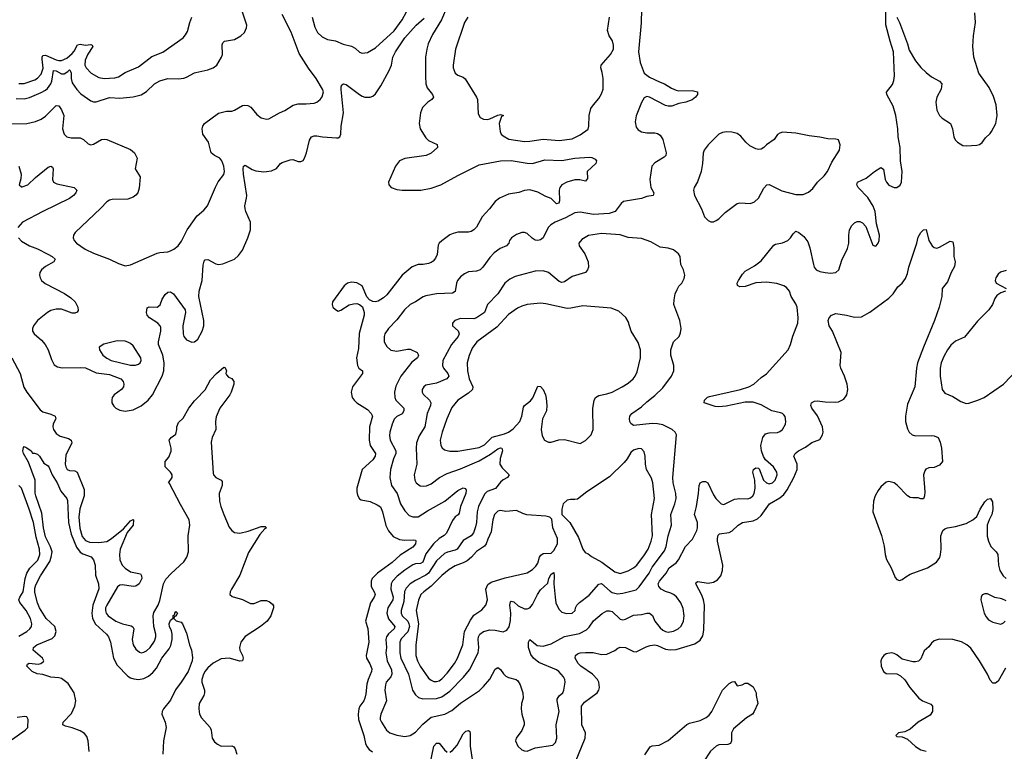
# Model space of a CAD drawing. Header units: inches. Extents: x 1550315 to 1685896, y 510706 to 640504.
# Tile 269 of 452: x 1618676 to 1626077, y 573410 to 578911. Entities that reach past the tile are written whole.
import ezdxf

# ---------------------------------------------------------------- set-up
doc = ezdxf.new("R2010")
doc.units = ezdxf.units.IN
doc.header["$MEASUREMENT"] = 0
doc.layers.add('B6517', color=7, linetype='Continuous')
doc.layers.add('B6527', color=7, linetype='Continuous')

msp = doc.modelspace()

# ---------------------------------------------------------------- linework, layer by layer
at = {"layer": 'B6517', "color": 5}
for points, elevation in [([(1618670, 578432.3), (1618710, 578432.7), (1618790, 578459.3), (1618810, 578471.4), (1618838.3, 578501.7), (1618852.2, 578547.8), (1618844.6, 578615.4), (1618844.5, 578630), (1618850, 578641.4), (1618870, 578643.3), (1618950, 578610.4), (1618970, 578604), (1618990, 578603.9), (1619030, 578622.4), (1619070, 578656.5), (1619085.5, 578674.5), (1619110, 578721.5), (1619130, 578727.3), (1619170, 578720.8), (1619210, 578724.7), (1619220, 578720), (1619225.5, 578710), (1619187.2, 578652.8), (1619167.7, 578607.7), (1619166.4, 578570), (1619176.3, 578550), (1619212.7, 578510), (1619270, 578477.6), (1619310, 578468.9), (1619390, 578473.6), (1619418, 578482), (1619470, 578514.5), (1619570, 578556.6), (1619670, 578635.5), (1619752.5, 578667.5), (1619905.2, 578774.8), (1619923.4, 578796.6), (1619936.5, 578823.5), (1619954, 578890), (1619970.6, 578930)], 580), ([(1618650, 578319.5), (1618710, 578316.1), (1618750, 578326.8), (1618837.2, 578362.8), (1618870, 578380.5), (1618885.4, 578394.6), (1618910, 578429.3), (1618918.1, 578450), (1618930, 578528.7), (1618950, 578526.8), (1618990, 578504.9), (1619010, 578505.4), (1619038.3, 578521.7), (1619050, 578534), (1619055.6, 578530), (1619061.8, 578510), (1619063, 578470), (1619070, 578435.5), (1619105.9, 578385.9), (1619135, 578355), (1619210, 578302), (1619230, 578293.4), (1619250, 578292.9), (1619350, 578325), (1619430, 578320.2), (1619530, 578332), (1619590, 578347.2), (1619630, 578370.4), (1619690, 578428.5), (1619730, 578452), (1619790, 578468.5), (1619870, 578467.6), (1619910, 578472.6), (1619930, 578479), (1619990, 578511.6), (1620000, 578514)], 560), ([(1618608.1, 578128.1), (1618730, 578130.2), (1618794.5, 578145.5), (1618836.4, 578163.6), (1618870, 578185.5), (1618950, 578265.5), (1618970, 578263), (1618990, 578234.4), (1619008.3, 578190), (1618998, 578090), (1619010, 578050.4), (1619030, 578030.3), (1619063.1, 578023.1), (1619130, 578022.2), (1619155.8, 578010), (1619190, 577978), (1619210, 577970.5), (1619230, 577975.5), (1619290, 578010.6), (1619310, 578014), (1619330, 578010.6), (1619510, 577934.4), (1619538, 577910), (1619558, 577870), (1619544, 577790), (1619580.7, 577730), (1619574.7, 577645.3), (1619564.2, 577610), (1619550, 577591.6), (1619530, 577577.4), (1619490, 577561.7), (1619370, 577558.3), (1619350, 577554), (1619330, 577543), (1619286.7, 577493.3), (1619093, 577310), (1619081.6, 577290), (1619077.6, 577270), (1619085.3, 577250), (1619103.7, 577230), (1619167, 577187), (1619230, 577154.6), (1619350.8, 577110), (1619417.6, 577077.6), (1619470, 577061.7), (1619510, 577067.6), (1619710, 577154.7), (1619730, 577160.8), (1619790, 577166), (1619810, 577173.1), (1619834.4, 577185.6), (1619868.2, 577211.8), (1619893.3, 577246.7), (1619935.5, 577330), (1619989.9, 577410.1), (1620000, 577423.1)], 540), ([(1618669.3, 577809.3), (1618686.7, 577750), (1618685.8, 577714.2), (1618673, 577670), (1618690, 577654.9), (1618695.2, 577655.2), (1618736.9, 577670), (1618795, 577725), (1618890, 577801.7), (1618910, 577810.4), (1618922.8, 577802.8), (1618928.9, 577788.9), (1618923.2, 577710), (1618930, 577689), (1618956, 577676), (1619084.9, 577650), (1619104.4, 577630), (1619097.6, 577610), (1619081.3, 577590), (1619050, 577566.2), (1618850.3, 577470), (1618698.3, 577390), (1618661.5, 577350)], 520), ([(1618667.7, 577270), (1618690, 577246.9), (1618750, 577211.1), (1618810, 577187.7), (1618888.2, 577148.2), (1618920.3, 577130), (1618942.4, 577110), (1618932.7, 577090), (1618870, 577055.5), (1618840.2, 577030), (1618827.9, 577010), (1618824.4, 576990), (1618829, 576970), (1618840.9, 576950), (1618867.6, 576927.6), (1619012.9, 576852.9), (1619061.1, 576821.1), (1619093.4, 576790), (1619113.2, 576750), (1619115.9, 576724.1), (1619109, 576711), (1619090, 576703.5), (1619070, 576705.5), (1618990, 576734.1), (1618950, 576734.9), (1618910, 576723.7), (1618885.5, 576710), (1618808.9, 576650), (1618779.6, 576610), (1618771.6, 576590), (1618771.6, 576570), (1618785.5, 576550), (1618840.7, 576500.7), (1618868, 576468), (1618889.6, 576430), (1618915.1, 576355.1), (1618935.6, 576315.6), (1618960.7, 576300.7), (1618994.7, 576294.7), (1619130, 576297.2), (1619170, 576293.5), (1619250, 576256.8), (1619350, 576244.2), (1619435.6, 576210), (1619453.7, 576190), (1619458, 576170), (1619455.5, 576150), (1619441.3, 576130), (1619385.2, 576090), (1619372.2, 576070), (1619367.7, 576050), (1619369.5, 576029.5), (1619384.2, 576004.2), (1619399.5, 575990), (1619430, 575975.2), (1619470, 575967), (1619530, 575977.7), (1619590, 576008.4), (1619642, 576050), (1619674, 576090), (1619748.1, 576230), (1619759.1, 576270), (1619761.6, 576330), (1619751.2, 576390), (1619720.6, 576470), (1619719.1, 576490), (1619738, 576570), (1619736.5, 576596.5), (1619731.9, 576610), (1619714, 576630), (1619651.8, 576670), (1619635.1, 576690), (1619629.7, 576710.3), (1619634.8, 576745.2), (1619650, 576752.4), (1619710, 576750.4), (1619731.6, 576768.4), (1619747.1, 576810), (1619770, 576843.8), (1619790, 576861.6), (1619810, 576865.5), (1619832.7, 576850), (1619919.3, 576730), (1619922.4, 576710), (1619902.7, 576610), (1619904.4, 576550), (1619910, 576528.2), (1619930, 576504.9), (1619970, 576487.2), (1619990, 576488.2), (1620000, 576496.8)], 520), ([(1618616.6, 576370), (1618679.7, 576250), (1618707.6, 576147.6), (1618728.8, 576110), (1618830, 575977.7), (1618850, 575962.3), (1618910, 575945.8), (1618942.6, 575930), (1618946.5, 575910), (1618928.3, 575871.7), (1618925, 575850), (1618929.5, 575830), (1618950, 575799.3), (1618979.1, 575779.1), (1619042, 575762), (1619063.7, 575750), (1619066.9, 575730), (1619023.3, 575636.7), (1619018.5, 575570), (1619022, 575550), (1619033.7, 575530), (1619050, 575522.2), (1619090, 575520.2), (1619108.5, 575508.5), (1619160, 575380), (1619160.1, 575330), (1619127, 575233), (1619119.6, 575170), (1619127.7, 575087.7), (1619146.7, 575026.7), (1619170, 574995.6), (1619201.9, 574981.9), (1619270, 574979.4), (1619330, 574989.1), (1619365.7, 575010), (1619456.5, 575083.5), (1619510, 575143), (1619530, 575153.4), (1619532.7, 575150), (1619530.2, 575110), (1619484.1, 575055.9), (1619431.8, 574930), (1619425.4, 574890), (1619428.4, 574850), (1619447.3, 574810), (1619470, 574787.1), (1619510, 574760.7), (1619584.1, 574744.1), (1619592.4, 574730), (1619593.7, 574710), (1619574, 574670), (1619550, 574651.5), (1619530, 574649.7), (1619450, 574662.4), (1619430, 574659.8), (1619411.8, 574648.2), (1619330.2, 574510), (1619322, 574490), (1619320.9, 574470), (1619326, 574450), (1619341.5, 574430), (1619399.5, 574390), (1619450, 574368.6), (1619513.2, 574353.2), (1619526.1, 574346.1), (1619534.9, 574330), (1619522.7, 574250), (1619530, 574211), (1619550, 574177.1), (1619576.3, 574156.3), (1619590, 574151.8), (1619610, 574154.6), (1619630, 574166.5), (1619656.4, 574190), (1619690, 574238.4), (1619699.3, 574270), (1619698.4, 574290), (1619684.8, 574350), (1619678.8, 574430), (1619684.9, 574455.1), (1619716.5, 574510), (1619730, 574543), (1619757, 574670), (1619775.8, 574704.2), (1619813.7, 574746.3), (1619910, 574834), (1619932.3, 574870), (1619945.4, 574910), (1619943.4, 575030), (1619956.2, 575110), (1619950.6, 575150), (1619885.1, 575265.1), (1619803.2, 575423.2), (1619795.3, 575430), (1619822, 575470), (1619822, 575490), (1619808.7, 575510), (1619768.7, 575550), (1619768.7, 575590), (1619798, 575622), (1619813.6, 575666.4), (1619814, 575690), (1619799, 575750), (1619815.3, 575770), (1619850, 575796), (1619857.6, 575830), (1619857, 575850), (1619870, 575882.8), (1619904.4, 575915.6), (1619947.6, 575990), (1619990, 576045.5), (1620000, 576055.9)], 480), ([(1619199.3, 573410), (1619191.6, 573490), (1619180.9, 573520.9), (1619163, 573543), (1619130, 573563.2), (1619070, 573586.2), (1619019.4, 573599.4), (1619000.9, 573610), (1619003.6, 573630), (1619064.4, 573695.6), (1619090.7, 573749.3), (1619098.9, 573790), (1619085.6, 573850), (1619039.6, 573919.6), (1618990, 573957), (1618970, 573964), (1618910, 573968.3), (1618850, 573988.4), (1618807.5, 573992.5), (1618770, 574009.7), (1618729.5, 574050), (1618734, 574066), (1618747.2, 574072.8), (1618813.9, 574066.1), (1618834, 574070), (1618854, 574086), (1618857.2, 574090), (1618846.3, 574110), (1618778, 574170), (1618779.5, 574190), (1618805.1, 574210), (1618920.5, 574259.5), (1618940.4, 574279.6), (1618950.5, 574310), (1618940.8, 574350), (1618874, 574410), (1618826.1, 574490), (1618810, 574527), (1618790, 574604), (1618790, 574636), (1618797.6, 574662.4), (1618831.9, 574730), (1618902, 574838), (1618913.2, 574870), (1618919.1, 574910), (1618907.1, 574947.1), (1618870, 575023.6), (1618855.7, 575090), (1618841.6, 575201.6), (1618796.2, 575330), (1618791.8, 575351.8), (1618792.8, 575450), (1618743.3, 575583.3), (1618705.6, 575650), (1618700.9, 575670), (1618705.2, 575694.8), (1618710, 575702), (1618730.9, 575690.9), (1618762, 575670), (1618772.7, 575652.7), (1618787.3, 575652.7), (1618810, 575644.7), (1618824.7, 575630), (1618856.3, 575576.3), (1618890, 575557.3), (1618895.5, 575550), (1618919.5, 575490), (1618956.9, 575430), (1618986.5, 575366.5), (1619030, 575310.7), (1619035.6, 575295.6), (1619043, 575130), (1619063.3, 575043.3), (1619104.3, 574944.3), (1619130, 574907.2), (1619150, 574895.3), (1619212.7, 574872.7), (1619232, 574850), (1619244.2, 574810), (1619246.4, 574733.6), (1619269.2, 574670), (1619271.9, 574631.9), (1619224.8, 574510), (1619218.2, 574450), (1619223.5, 574410), (1619245.5, 574365.5), (1619328.3, 574290), (1619343.5, 574270), (1619359, 574230), (1619380.2, 574110), (1619410, 574058), (1619490, 573976.1), (1619510, 573962.8), (1619534.6, 573954.6), (1619570, 573950.2), (1619610, 573956.8), (1619644.1, 573975.9), (1619677.3, 574002.7), (1619704, 574036), (1619744.3, 574110), (1619799, 574181), (1619812.9, 574207.1), (1619821.8, 574250), (1619823.2, 574290), (1619817.3, 574317.3), (1619800.9, 574350), (1619798.9, 574370), (1619810, 574397.3), (1619829.4, 574410.6), (1619830, 574432), (1619842, 574438), (1619842, 574450), (1619850, 574462), (1619862, 574450), (1619850, 574426), (1619838, 574422), (1619834, 574410), (1619851.3, 574391.3), (1619890, 574381), (1619901, 574370), (1619930, 574298), (1619951.7, 574210), (1619966.7, 574170), (1619975.3, 574115.3), (1619971.8, 574091.8), (1619941.7, 574010), (1619890.7, 573929.3), (1619848.2, 573871.8), (1619810, 573796), (1619756.1, 573730), (1619746.7, 573710), (1619745.5, 573690), (1619770.2, 573630), (1619777.3, 573590), (1619758, 573490), (1619752.7, 573390)], 460), ([(1618670, 574276.3), (1618729.7, 574310), (1618752.4, 574330), (1618764, 574350), (1618767.3, 574370), (1618758.4, 574410), (1618724.8, 574470), (1618678.2, 574530), (1618669.8, 574550), (1618676.5, 574570), (1618702.2, 574610), (1618717.6, 574710), (1618729.5, 574750), (1618753.4, 574786.6), (1618812.4, 574847.6), (1618827.8, 574890), (1618825.5, 574930), (1618799.3, 575019.3), (1618779.5, 575130), (1618748, 575230), (1618688.6, 575388.6), (1618670, 575407.9)], 480), ([(1618596.6, 573483.4), (1618716, 573570), (1618738, 573590), (1618739.3, 573650), (1618730, 573668.7), (1618712.5, 573672.5), (1618656.1, 573663.9)], 480)]:
    msp.add_lwpolyline(points, dxfattribs=dict(at, elevation=elevation))
at = {"layer": 'B6517', "color": 5, "elevation": 540}
msp.add_lwpolyline([(1619410, 576497.6), (1619307.5, 576472.5), (1619274, 576450), (1619275.5, 576430), (1619302, 576390), (1619330, 576365.8), (1619363, 576350), (1619510, 576314.9), (1619545.7, 576314.3), (1619570, 576322), (1619580.7, 576330), (1619589.6, 576350), (1619586.9, 576370), (1619530, 576458), (1619510, 576477), (1619490, 576487), (1619470, 576494.5)], close=True, dxfattribs=at)
at = {"layer": 'B6527', "color": 5}
for points, elevation in [([(1620000, 578514), (1620090, 578535.2), (1620129.8, 578550.2), (1620156.9, 578570), (1620194, 578630), (1620199.8, 578650), (1620198, 578722), (1620202.3, 578737.7), (1620215.3, 578750), (1620290, 578762.3), (1620338, 578790), (1620364.7, 578815.3), (1620380.7, 578850), (1620384.5, 578870), (1620344, 578990)], 560), ([(1621890.3, 579010.3), (1621846.7, 578910), (1621778.9, 578801.1), (1621747.3, 578730), (1621735.3, 578690), (1621726.8, 578630), (1621725.4, 578485.4), (1621729.3, 578429.3), (1621739.7, 578399.7), (1621780.2, 578350), (1621787, 578330), (1621774.9, 578310), (1621744.2, 578290), (1621704.9, 578250), (1621688.9, 578210), (1621679.5, 578130), (1621685.3, 578090), (1621730, 578023.8), (1621750, 578002.6), (1621812.9, 577972.9), (1621816.4, 577950), (1621770, 577908.6), (1621730.7, 577890), (1621570, 577868.6), (1621530, 577850.9), (1621501.4, 577810), (1621448.8, 577690), (1621450.4, 577670), (1621468.2, 577650), (1621510, 577633.6), (1621550, 577630.2), (1621690.2, 577630.2), (1621770, 577644.2), (1621842, 577670), (1621970, 577740.5), (1622130, 577820.9), (1622290, 577850.1), (1622370, 577851.5), (1622490, 577831.6), (1622530, 577829.3), (1622622.7, 577857.3), (1622750, 577851.7), (1622849.2, 577870), (1622957.7, 577877.7), (1622975.9, 577875.9), (1623001.4, 577861.4), (1623012, 577850), (1623007.3, 577830), (1622940.7, 577770), (1622943.4, 577716.6), (1622930, 577696.2), (1622887.3, 577707.3), (1622850, 577707.2), (1622789.5, 577690.5), (1622750, 577669.8), (1622736.3, 577650), (1622730.9, 577630), (1622732.8, 577550), (1622727.9, 577532.1), (1622710, 577527.6), (1622670, 577567.8), (1622630, 577582.6), (1622570, 577614.4), (1622510, 577630.8), (1622470, 577628), (1622427.6, 577612.4), (1622350, 577599.4), (1622282.6, 577570), (1622250, 577544.4), (1622208.1, 577490), (1622152.2, 577430), (1622110, 577351.5), (1622090, 577331.3), (1622070, 577318), (1622050, 577313), (1621970, 577314.5), (1621935.2, 577304.8), (1621910, 577292.7), (1621850, 577249.6), (1621829.1, 577230.9), (1621822.8, 577217.2), (1621813.1, 577146.9), (1621801.3, 577118.7), (1621784.2, 577095.8), (1621770, 577084.7), (1621750, 577078), (1621710, 577071.5), (1621670, 577071.3), (1621626.3, 577053.7), (1621550, 576989.3), (1621436.4, 576843.6), (1621410, 576819.7), (1621370, 576794.3), (1621350, 576789.7), (1621331.3, 576791.3), (1621304.2, 576804.2), (1621286.3, 576826.3), (1621249.6, 576910), (1621210, 576934), (1621170, 576938.3), (1621140.7, 576930), (1621114.4, 576910), (1621028.2, 576790), (1621024.9, 576770), (1621030.6, 576750.6), (1621050, 576731), (1621070, 576720.7), (1621090, 576727.7), (1621153.3, 576766.7), (1621184.2, 576775.8), (1621210, 576776.4), (1621230.3, 576770.3), (1621251.7, 576751.7), (1621264.9, 576710), (1621264.9, 576690), (1621228.6, 576551.4), (1621221.5, 576438.5), (1621208.1, 576368.1), (1621214.8, 576310), (1621226, 576290), (1621254, 576270), (1621253, 576250), (1621178, 576150), (1621166.4, 576110), (1621176.3, 576070), (1621190.3, 576050.3), (1621210.8, 576030), (1621290, 575979.3), (1621317.6, 575950), (1621327.2, 575930), (1621305.4, 575850), (1621302, 575750), (1621309.4, 575709.4), (1621350.2, 575650), (1621347.2, 575630), (1621330, 575602.3), (1621249.2, 575530), (1621211.4, 575390), (1621210, 575362), (1621216, 575336), (1621230, 575308.2), (1621241.8, 575301.8), (1621310, 575289.1), (1621364.1, 575264.1), (1621387.7, 575247.7), (1621403.8, 575210), (1621428.6, 575108.6), (1621447.9, 575067.9), (1621484.3, 575024.3), (1621530, 575003.5), (1621570, 574997.2), (1621639.5, 574999.5), (1621650, 574998), (1621654.6, 574990), (1621650.2, 574970), (1621630, 574944.8), (1621535.5, 574884.5), (1621475.4, 574830), (1621366.5, 574750), (1621326.2, 574710), (1621317.6, 574690), (1621318.2, 574650), (1621341.3, 574610), (1621347.7, 574590), (1621340.8, 574570), (1621312.2, 574527.8), (1621276.4, 574390), (1621293.6, 574333.6), (1621301, 574230), (1621279.6, 574130), (1621284, 574110), (1621308.7, 574068.7), (1621322.6, 574030), (1621320.7, 574010), (1621294.2, 573950), (1621284.2, 573915.8), (1621278.7, 573841.3), (1621271.1, 573810), (1621262.2, 573790), (1621232.1, 573750), (1621224, 573730), (1621219.4, 573690), (1621223.9, 573650), (1621264, 573530), (1621276.1, 573470), (1621285.9, 573445.9), (1621303.3, 573423.3), (1621326.8, 573406.8)], 520), ([(1623350.5, 578989.5), (1623347.9, 578887.9), (1623327.1, 578670), (1623338.8, 578590), (1623369.1, 578510), (1623410, 578480.2), (1623490, 578440.9), (1623522.8, 578430), (1623575.8, 578395.8), (1623610, 578380.3), (1623630, 578377), (1623730, 578379.1), (1623772, 578370), (1623771, 578350), (1623756, 578330), (1623730.3, 578309.7), (1623682, 578290), (1623630, 578280.9), (1623578, 578262), (1623550, 578261.3), (1623530, 578266.3), (1623410, 578327.6), (1623390, 578332.8), (1623370, 578324.5), (1623350, 578289.3), (1623308.8, 578188.8), (1623303.1, 578143.1), (1623310, 578102.8), (1623324.2, 578084.2), (1623350, 578067.2), (1623390, 578059.5), (1623450, 578060.3), (1623470, 578055.8), (1623490, 578043.8), (1623510.2, 578010.2), (1623535.3, 577910), (1623532.7, 577890), (1623521.5, 577878.5), (1623450, 577835.1), (1623428.7, 577810), (1623413.7, 577710), (1623420.4, 577650), (1623442, 577610), (1623438.8, 577590), (1623390, 577582), (1623350, 577567.6), (1623215.2, 577544.8), (1623197.3, 577530), (1623152.7, 577470), (1623107, 577453), (1622990, 577446.1), (1622890, 577464.2), (1622850, 577458.5), (1622778.7, 577421.3), (1622702, 577390), (1622668.5, 577370), (1622648.8, 577350), (1622610, 577271.8), (1622590, 577256.9), (1622570.8, 577250), (1622550, 577253.3), (1622527.8, 577267.8), (1622490, 577304.7), (1622471, 577311), (1622450, 577311.5), (1622410, 577296.3), (1622372.7, 577270), (1622358.4, 577250), (1622352.7, 577230), (1622335.5, 577210), (1622287.9, 577192.1), (1622242.3, 577157.7), (1622210, 577123), (1622157.7, 577050), (1622137, 577030), (1622110, 577019.8), (1622050, 577015.3), (1622019.1, 577000.9), (1621990, 576978.9), (1621967.6, 576950), (1621958.3, 576930), (1621950, 576867.3), (1621930, 576855.4), (1621810, 576849.8), (1621730, 576834), (1621710, 576826.8), (1621650.9, 576789.1), (1621611.5, 576770), (1621569.1, 576730.9), (1621510, 576654.5), (1621447.7, 576590), (1621421.8, 576550), (1621415.5, 576530), (1621415.8, 576490), (1621434.8, 576454.8), (1621466.8, 576426.8), (1621510, 576417.8), (1621590, 576434.6), (1621610, 576433.2), (1621663, 576410), (1621674.9, 576390), (1621666.4, 576370), (1621624.4, 576335.6), (1621539.7, 576230), (1621503.8, 576156.2), (1621493.8, 576110), (1621494.7, 576070), (1621503.5, 576050), (1621563.2, 575990), (1621564.7, 575970), (1621551.4, 575948.6), (1621510, 575926.6), (1621491.4, 575908.6), (1621474.7, 575870), (1621457.4, 575810), (1621455.2, 575784.8), (1621460.2, 575750), (1621504.3, 575670), (1621503, 575650), (1621485, 575610), (1621464, 575530), (1621459, 575470), (1621471.9, 575410), (1621512.3, 575350), (1621537.4, 575270), (1621570, 575218.9), (1621604.1, 575184.1), (1621630, 575172.3), (1621670, 575173.2), (1621741.3, 575218.7), (1621872.1, 575290), (1621970, 575372.3), (1622010.3, 575390.3), (1622026, 575386), (1622032.7, 575372.7), (1622030.2, 575350), (1621990.1, 575250), (1621979.6, 575200.4), (1621971.6, 575188.4), (1621950, 575174.2), (1621930, 575146.6), (1621883.5, 575050), (1621866.4, 575033.6), (1621829.3, 575010.7), (1621787.7, 574970), (1621730, 574894.6), (1621706.9, 574833.1), (1621690, 574822.1), (1621650, 574819.4), (1621630, 574811.7), (1621570, 574771.2), (1621512.3, 574727.7), (1621479.4, 574690), (1621469.5, 574670), (1621466.9, 574630), (1621482.3, 574570), (1621481.3, 574550), (1621442.3, 574490), (1621436.1, 574450), (1621447.3, 574407.3), (1621496.3, 574350), (1621490.2, 574330), (1621447.2, 574292.8), (1621433.1, 574270), (1621428.4, 574250), (1621433.2, 574190), (1621428.5, 574150), (1621438.8, 574090), (1621470, 574023.1), (1621474.3, 573990), (1621465.7, 573970), (1621431.1, 573930), (1621424.6, 573910), (1621420.6, 573870), (1621433.7, 573790), (1621390.2, 573690), (1621385.4, 573665.4), (1621386.4, 573650), (1621395.8, 573630), (1621433.4, 573570), (1621459.3, 573550), (1621510, 573531.2), (1621570, 573521), (1621610.5, 573529.5), (1621650, 573553.8), (1621706.3, 573613.7), (1621770, 573666.3), (1621870.6, 573689.4), (1621923.4, 573716.6), (1621990, 573771.1), (1622131.2, 573868.8), (1622163.4, 573896.6), (1622210, 573951.8), (1622250, 574028.4), (1622270, 574039.5), (1622290, 574025.3), (1622312.4, 573992.4), (1622330, 573976.5), (1622350, 573966.3), (1622407.3, 573950), (1622419.3, 573939.3), (1622437.3, 573910), (1622458.5, 573850), (1622459.6, 573810), (1622448.9, 573770), (1622444.9, 573730), (1622450.2, 573690), (1622469.2, 573630), (1622469.1, 573610), (1622450, 573567), (1622408.2, 573510), (1622402.4, 573490), (1622419.5, 573450), (1622450, 573420.7), (1622470, 573413.2), (1622490, 573412.2), (1622550, 573436.5), (1622683.1, 573456.9), (1622704.2, 573475.8), (1622713.8, 573510), (1622708.6, 573610), (1622731.9, 573710), (1622714.8, 573790), (1622716.9, 573803.1), (1622730, 573826.3), (1622757.7, 573850), (1622766.2, 573870), (1622776.3, 573930), (1622774.3, 573950), (1622763.5, 573970), (1622729.6, 574010), (1622710, 574022.7), (1622578, 574078), (1622537.8, 574110), (1622518.9, 574138.9), (1622500.6, 574190), (1622499.8, 574230), (1622510, 574250.3), (1622566.4, 574206.4), (1622610, 574201.8), (1622670, 574218.2), (1622770, 574273.5), (1622883.5, 574296.5), (1622936.5, 574323.5), (1622956.5, 574343.5), (1622990, 574390.3), (1623054, 574446), (1623090, 574466.8), (1623110, 574467.6), (1623130, 574460.7), (1623190, 574404.9), (1623210, 574399.5), (1623230, 574404.2), (1623290, 574434.7), (1623350, 574439.7), (1623390, 574450.2), (1623410, 574449.2), (1623432.5, 574432.5), (1623451.1, 574390), (1623490, 574337.7), (1623510, 574320.2), (1623530.8, 574310), (1623550, 574306.4), (1623590, 574313.5), (1623624.7, 574330), (1623649.1, 574350.9), (1623666.8, 574390), (1623671.5, 574430), (1623663.9, 574483.9), (1623646.8, 574526.8), (1623611.8, 574571.8), (1623589.6, 574590), (1623570, 574600.4), (1623530, 574610.7), (1623498.5, 574630), (1623480.7, 574650), (1623475.4, 574670), (1623484.1, 574690), (1623535.6, 574750), (1623556.8, 574790), (1623610, 574828.6), (1623627.5, 574850), (1623681.5, 574950), (1623733.8, 575006.2), (1623767.1, 575070), (1623772, 575090), (1623771.9, 575130), (1623747.4, 575190), (1623762.8, 575250), (1623778.5, 575350), (1623782.4, 575410), (1623790, 575428), (1623810, 575438.7), (1623830, 575439.5), (1623849, 575429), (1623890, 575338), (1623908.8, 575310), (1623950, 575270.5), (1623970, 575266.7), (1624050, 575306.7), (1624088.9, 575311.1), (1624150, 575308.7), (1624170, 575315.6), (1624186.6, 575330), (1624197.4, 575350), (1624203.9, 575390), (1624200.6, 575450), (1624186.3, 575510), (1624192, 575528), (1624210, 575542.8), (1624230, 575538.8), (1624233.7, 575533.7), (1624267.1, 575450), (1624290, 575427.8), (1624310, 575421.8), (1624335.4, 575430), (1624354.2, 575450), (1624370.9, 575490), (1624366.9, 575510), (1624341.1, 575550), (1624282.3, 575602.3), (1624267.3, 575627.3), (1624250.9, 575670), (1624247.8, 575710), (1624261, 575770), (1624282.7, 575797.3), (1624310, 575805.5), (1624372.8, 575807.2), (1624390, 575814), (1624409.6, 575830), (1624431.5, 575870), (1624435.1, 575890), (1624430, 575928.7), (1624420.1, 575940.1), (1624409.2, 575950), (1624394.9, 575954.9), (1624330, 575970.9), (1624250, 576015.2), (1624190, 576035.2), (1624130, 576035.6), (1623985.5, 576005.5), (1623930, 576000.3), (1623903.8, 576003.8), (1623821.2, 576030), (1623822.9, 576050), (1623847.2, 576072.8), (1623860.7, 576079.3), (1624094.5, 576130), (1624157.4, 576150), (1624195.1, 576170), (1624250, 576221.6), (1624290, 576247.7), (1624451.6, 576428.4), (1624470, 576468), (1624487.6, 576532.4), (1624524.5, 576630), (1624527.1, 576670), (1624519.7, 576750), (1624510, 576775.1), (1624475.6, 576830), (1624462.4, 576870), (1624438.9, 576898.9), (1624419.3, 576910), (1624367.2, 576927.2), (1624290, 576938.4), (1624210, 576932), (1624130, 576904.7), (1624090, 576902), (1624072.7, 576912.7), (1624069.4, 576930), (1624078, 576950), (1624110, 576998.8), (1624130, 577020.7), (1624199.4, 577060.6), (1624250, 577097.3), (1624343.6, 577216.4), (1624357, 577223), (1624410, 577232.7), (1624449, 577251), (1624469.7, 577270), (1624490, 577300.7), (1624510, 577320.7), (1624532.1, 577312.1), (1624570, 577280.7), (1624600.7, 577240.7), (1624615.8, 577195.8), (1624642.6, 577070), (1624648.8, 577050), (1624662.4, 577030), (1624690, 577017.3), (1624730, 577010.2), (1624770, 577005.2), (1624810, 577010.3), (1624834, 577030), (1624856.8, 577103.2), (1624898.3, 577190), (1624908.2, 577230), (1624908.2, 577291.8), (1624913.3, 577330), (1624930, 577364), (1624950, 577383.8), (1624970, 577393), (1624990, 577393.4), (1625010, 577384), (1625036.1, 577356.1), (1625090, 577214.8), (1625110, 577207.3), (1625114, 577210), (1625129.2, 577230), (1625136, 577250), (1625138, 577290), (1625115.6, 577375.6), (1625107.4, 577470), (1625090.8, 577510), (1625050, 577575.1), (1624978, 577650), (1624969.4, 577670), (1624974, 577690), (1625039.4, 577720.6), (1625100.9, 577770), (1625150, 577799.1), (1625167.9, 577787.9), (1625182.3, 577710), (1625190.4, 577690), (1625210, 577667), (1625250, 577648.8), (1625270, 577650.4), (1625293.3, 577666.7), (1625304.2, 577690), (1625308.3, 577770), (1625296.5, 577850), (1625294.8, 577950), (1625279.2, 578030), (1625276.1, 578090), (1625262.2, 578190), (1625240.9, 578260.9), (1625194.5, 578350), (1625192.7, 578367.3), (1625235.8, 578424.2), (1625246.6, 578453.4), (1625252.8, 578490), (1625244.7, 578670), (1625218.3, 578750), (1625187.6, 578872.4), (1625186.3, 578970)], 540), ([(1620000, 577423.1), (1620010, 577436), (1620059.8, 577480.2), (1620087.6, 577512.4), (1620148.1, 577651.9), (1620168.9, 577691.1), (1620210, 577747.7), (1620215.8, 577770), (1620211.2, 577810), (1620195.6, 577850), (1620179.3, 577870), (1620141.2, 577890), (1620115.1, 577910), (1620096.3, 577990), (1620053.7, 578050), (1620048.2, 578091.8), (1620051.6, 578110), (1620064.5, 578130), (1620170, 578208.8), (1620230, 578223.8), (1620270, 578223.8), (1620290, 578230.4), (1620350, 578265.5), (1620367.5, 578267.5), (1620390, 578267.3), (1620414.2, 578254.2), (1620457.5, 578197.5), (1620490, 578174), (1620530, 578164), (1620550, 578164.9), (1620629, 578210), (1620670, 578228.2), (1620731.8, 578268.2), (1620770, 578279.6), (1620830, 578278), (1620890, 578283.6), (1620910, 578290.4), (1620933.6, 578310), (1620950, 578331), (1620958.7, 578370), (1620953.3, 578390), (1620904.8, 578470), (1620846.4, 578546.4), (1620776.8, 578656.8), (1620716.5, 578816.5), (1620647.8, 578950)], 540), ([(1620000, 576496.8), (1620015.3, 576510), (1620047.3, 576570), (1620061, 576610), (1620059.7, 576650), (1620023.6, 576830), (1620026.3, 576870), (1620048.7, 576951.3), (1620055.4, 577064.6), (1620063.1, 577096.9), (1620070, 577105.5), (1620090, 577108.5), (1620150, 577074.4), (1620170.4, 577070.4), (1620203.8, 577076.2), (1620290, 577110.4), (1620321.8, 577138.2), (1620350, 577179.1), (1620392.1, 577270), (1620412.1, 577330), (1620411.1, 577390), (1620374.7, 577470), (1620369.7, 577490.3), (1620368.2, 577511.8), (1620382, 577570), (1620382.3, 577590), (1620358.3, 577750), (1620355.3, 577790), (1620358.4, 577810), (1620370, 577818.7), (1620424.2, 577784.2), (1620450, 577774.7), (1620510, 577767.7), (1620570, 577773.7), (1620607.4, 577792.6), (1620637.6, 577830), (1620650, 577838.3), (1620710, 577857.7), (1620730, 577858.9), (1620770, 577844.2), (1620790, 577844.4), (1620806.3, 577853.7), (1620817.6, 577870), (1620831.3, 577910), (1620854.5, 578005.5), (1620870, 578030.4), (1620890, 578038.7), (1620910, 578038.9), (1620951.1, 578031.1), (1621056.9, 578023.1), (1621070, 578023), (1621081.2, 578030), (1621089.7, 578050.3), (1621091.8, 578110), (1621109.9, 578210), (1621092.9, 578387.1), (1621092.8, 578407.2), (1621098.6, 578421.4), (1621110, 578429.2), (1621130, 578423.5), (1621230, 578349.2), (1621250, 578335.8), (1621270, 578329.1), (1621310, 578328.9), (1621330, 578336.9), (1621350, 578354.6), (1621390, 578414.9), (1621454.2, 578530), (1621470.6, 578570), (1621481, 578630), (1621499.8, 578670), (1621570, 578775), (1621657, 578870), (1621716.3, 578923.7)], 520), ([(1620875, 578930), (1620894.4, 578854.4), (1620915.4, 578815.4), (1620950, 578781.7), (1620990, 578763.1), (1621050, 578751.8), (1621108.2, 578728.2), (1621171.2, 578711.2), (1621196.7, 578696.7), (1621230, 578667.7), (1621250, 578659.3), (1621290, 578664.9), (1621350, 578698.9), (1621490, 578828.5), (1621551.4, 578910), (1621583.5, 578970)], 540), ([(1622044.6, 578930), (1622019.6, 578890), (1621953, 578690), (1621933.7, 578570), (1621934, 578550), (1621948.4, 578510), (1621970, 578494.9), (1622010, 578478.4), (1622025.5, 578465.5), (1622108.8, 578330), (1622118.4, 578310), (1622123, 578203), (1622136.8, 578176.8), (1622162.5, 578162.5), (1622190, 578160.5), (1622210, 578165.5), (1622270, 578194), (1622290, 578198), (1622310, 578194), (1622310.4, 578189.6), (1622296.9, 578183.1), (1622280.4, 578130), (1622286.4, 578070), (1622296.3, 578050), (1622310, 578038), (1622352.9, 578012.9), (1622470, 577996.5), (1622510, 577998), (1622610, 578012.6), (1622730, 578001.7), (1622830, 578015.3), (1622890, 578046.4), (1622950, 578088.2), (1622955.3, 578110), (1622956.8, 578190), (1622970, 578242.8), (1622988.6, 578271.4), (1623030, 578317.6), (1623050, 578354.9), (1623060.7, 578390), (1623062.2, 578470), (1623055.3, 578515.3), (1623043.5, 578550), (1623046.3, 578570), (1623117.7, 578650), (1623139.8, 578690), (1623140.4, 578720.4), (1623132.6, 578752.6), (1623107.6, 578790), (1623095.1, 578830), (1623110, 578931)], 540), ([(1625270, 578931), (1625290, 578891), (1625349.2, 578730), (1625362, 578682), (1625410, 578602), (1625450, 578551.7), (1625490, 578513.1), (1625530, 578482.4), (1625590.3, 578450.3), (1625607.3, 578430), (1625603, 578390), (1625570.3, 578329.7), (1625561.5, 578290), (1625570, 578231), (1625590, 578190.7), (1625610, 578170.6), (1625672.7, 578130), (1625688.7, 578090), (1625696.4, 578030), (1625707.3, 578007.3), (1625724, 577990), (1625766.5, 577966.5), (1625790, 577962), (1625870, 577967.3), (1625890, 577972.3), (1625911.2, 577988.8), (1625936, 578024), (1625970, 578054.6), (1625980.8, 578070), (1626012.1, 578130), (1626022.3, 578190), (1626015.6, 578270), (1625994.9, 578334.9), (1625962.2, 578402.2), (1625884.5, 578510), (1625847, 578630), (1625840.9, 578710), (1625846.3, 578790), (1625860.7, 578890), (1625856, 578964)], 540), ([(1622853.8, 573330), (1622926.3, 573510), (1622929.8, 573550), (1622902.3, 573610), (1622899.8, 573750), (1622921.1, 573778.9), (1623015.8, 573850), (1623028.7, 573870), (1623034.4, 573890), (1623029, 573930), (1623018.6, 573950), (1622982.2, 573990), (1622894.5, 574050), (1622873.3, 574070), (1622851.2, 574110), (1622854, 574130), (1622870, 574143.1), (1622889, 574150), (1622930, 574153.7), (1622986.6, 574153.4), (1623050, 574139.3), (1623090, 574139.6), (1623150, 574167.2), (1623172.9, 574187.1), (1623190, 574193.7), (1623230, 574190.2), (1623290, 574161.3), (1623310, 574157.1), (1623384.8, 574195.2), (1623414.3, 574205.7), (1623449.1, 574210.9), (1623470, 574205.9), (1623530, 574178), (1623566.1, 574173.9), (1623610, 574176.8), (1623750, 574218.6), (1623790, 574245), (1623810, 574277.6), (1623819.3, 574320.7), (1623823.2, 574510), (1623816.5, 574550), (1623803.7, 574583.7), (1623758.5, 574670), (1623761.4, 574678.6), (1623773, 574687), (1623850, 574675.3), (1623890, 574680.9), (1623921.3, 574698.7), (1623946, 574730), (1623959, 574770), (1623961.4, 574810), (1623922.2, 574990), (1623920.3, 575010), (1623925.2, 575034.8), (1623935.3, 575044.7), (1624010, 575055.4), (1624031.7, 575068.3), (1624075.8, 575110), (1624110, 575130.2), (1624190, 575142.8), (1624222.4, 575157.6), (1624250, 575183.1), (1624311.1, 575270), (1624390, 575316.6), (1624419.6, 575340.4), (1624444.6, 575375.4), (1624494.9, 575470), (1624519.1, 575530), (1624519.3, 575570), (1624495.4, 575630), (1624504.7, 575650), (1624530.6, 575669.4), (1624583.5, 575696.5), (1624630, 575732), (1624690, 575754.6), (1624711, 575789), (1624714.7, 575810), (1624710.9, 575850.9), (1624672.1, 575932.1), (1624629.8, 575990), (1624622.4, 576010), (1624627, 576030), (1624650, 576043.1), (1624670, 576045.2), (1624730, 576038.2), (1624810, 576035.2), (1624830, 576038.5), (1624870, 576058.3), (1624892.8, 576090), (1624899.8, 576130), (1624896.2, 576170), (1624876.4, 576230), (1624848, 576290), (1624844.2, 576310), (1624851.3, 576410), (1624785.2, 576570), (1624760.9, 576610), (1624752.3, 576650), (1624759.3, 576670), (1624779, 576690), (1624810, 576702), (1624890, 576690.4), (1624950, 576674.4), (1625003.7, 576676.3), (1625067.2, 576712.8), (1625210, 576818.3), (1625240.4, 576850), (1625276.9, 576903.1), (1625309.6, 576930.4), (1625335.3, 576964.7), (1625350, 577002.8), (1625358.2, 577050), (1625419.7, 577230), (1625430, 577276), (1625450, 577310.8), (1625470, 577332), (1625490, 577334), (1625510.8, 577250), (1625534, 577210), (1625550, 577198), (1625570, 577194.4), (1625590, 577200.4), (1625670, 577246), (1625690, 577242), (1625698.5, 577198.5), (1625698.7, 577130), (1625707.7, 577090), (1625703.2, 577056.8), (1625677, 577010), (1625650, 576941.2), (1625610.7, 576890), (1625608.5, 576830), (1625587.4, 576750), (1625551.6, 576648.4), (1625468.6, 576450), (1625425, 576330), (1625417.5, 576290), (1625405.2, 576150), (1625350, 576020.9), (1625333.8, 575930), (1625335.2, 575890), (1625350, 575834), (1625363.1, 575810), (1625383.8, 575790), (1625410, 575783.5), (1625530, 575786), (1625550, 575783), (1625578.8, 575770), (1625595.6, 575735.6), (1625605.5, 575690), (1625613.4, 575590), (1625590, 575562.7), (1625550, 575545.2), (1625510, 575542.7), (1625488.1, 575531.9), (1625479.8, 575520.2), (1625470.6, 575489.4), (1625478.4, 575361.6), (1625477.3, 575330), (1625470, 575308.7), (1625450, 575309), (1625430, 575317.2), (1625390, 575315.6), (1625370, 575319.7), (1625350, 575331.3), (1625272.4, 575412.4), (1625250, 575428), (1625210, 575438), (1625190, 575433), (1625150, 575399.6), (1625128.7, 575371.3), (1625106.7, 575330), (1625092.9, 575290), (1625088.8, 575210), (1625153.9, 575033.9), (1625172.8, 574952.8), (1625180.7, 574890), (1625192.5, 574852.5), (1625226.5, 574790), (1625257.8, 574717.8), (1625270, 574702.4), (1625290, 574695.8), (1625310, 574701.3), (1625336.6, 574723.4), (1625370, 574741.7), (1625499, 574790), (1625566.6, 574833.4), (1625591.2, 574868.8), (1625598.4, 574890), (1625602.4, 574930), (1625600.5, 575030), (1625616, 575070), (1625630, 575082), (1625649.7, 575090.3), (1625710, 575100.3), (1625790, 575122.4), (1625839.3, 575150), (1625870, 575174.8), (1625895.6, 575230), (1625930, 575286.8), (1625950, 575306.8), (1625972, 575310), (1625987.3, 575287.3), (1625990.5, 575229.5), (1625983, 575190), (1625962.4, 575150), (1625948.9, 575111.1), (1625948.3, 575028.3), (1625958, 574990), (1625976.3, 574950), (1626014.8, 574910), (1626027.7, 574890), (1626033, 574810), (1626043, 574770), (1626067.3, 574730), (1626090.8, 574710)], 520), ([(1626090, 577025.2), (1626047.7, 577012.3), (1626030, 576999), (1626013.4, 576970), (1626008.5, 576951.5), (1626015.5, 576930), (1626091, 576890)], 540), ([(1626086.8, 576870), (1626050, 576857.3), (1626021.6, 576838.4), (1626005.9, 576814.1), (1625987.4, 576770), (1625960.3, 576730), (1625874.8, 576645.2), (1625776.8, 576523.2), (1625710, 576493.5), (1625675.6, 576464.4), (1625649.2, 576430), (1625621.6, 576378.4), (1625602.9, 576330), (1625594, 576290), (1625595.2, 576230), (1625610.5, 576130), (1625630, 576104), (1625690, 576079.3), (1625750, 576040.4), (1625790, 576026.4), (1625810, 576028.5), (1625879, 576050), (1625925.2, 576070), (1626070, 576171.7), (1626177.5, 576282.5)], 540), ([(1620000, 576055.9), (1620070.8, 576129.2), (1620110, 576204.4), (1620154.5, 576250), (1620210, 576298), (1620216.9, 576296.9), (1620230, 576274), (1620226.8, 576250), (1620230, 576242), (1620244.7, 576224.7), (1620270, 576214), (1620284.7, 576190), (1620286, 576170), (1620265.5, 576110), (1620254.9, 576090), (1620179.3, 575990), (1620153.8, 575926.2), (1620147.7, 575890), (1620150.3, 575830), (1620122.4, 575770), (1620115.2, 575735.2), (1620130, 575502), (1620133.4, 575490), (1620150.3, 575470.3), (1620191, 575450), (1620199, 575439), (1620198, 575410), (1620174.9, 575350), (1620178.4, 575290), (1620187.3, 575250), (1620209.3, 575190), (1620250, 575096.4), (1620269.4, 575069.4), (1620290, 575055.6), (1620330, 575050.2), (1620393.4, 575066.6), (1620490, 575100.3), (1620521, 575101), (1620530.7, 575090.7), (1620517.7, 575082.3), (1620480.1, 575039.9), (1620395.8, 574904.2), (1620330, 574735.6), (1620267, 574630), (1620257.6, 574610), (1620255.5, 574590), (1620273.3, 574573.3), (1620350, 574552.2), (1620410, 574521.8), (1620437.3, 574522.7), (1620490, 574545.3), (1620530, 574543), (1620554.4, 574534.4), (1620575.9, 574515.9), (1620583.5, 574503.5), (1620584.9, 574490), (1620564.4, 574430), (1620535.4, 574390), (1620486.7, 574350), (1620370, 574272.8), (1620338.6, 574230), (1620327.1, 574190), (1620331.3, 574170), (1620350.3, 574129.7), (1620354.6, 574110), (1620350.3, 574089.7), (1620330, 574087.3), (1620250, 574109.8), (1620190, 574104.5), (1620130, 574073.3), (1620090, 574038.3), (1620070, 574013.3), (1620057.3, 573990), (1620045.5, 573950), (1620045.5, 573930), (1620064.9, 573870), (1620066, 573850), (1620060.8, 573830), (1620025.2, 573770), (1620022.7, 573730), (1620027.6, 573690), (1620042, 573662), (1620108.8, 573590), (1620115.6, 573570), (1620123.1, 573510), (1620141.1, 573481.1), (1620162.9, 573462.9), (1620190.2, 573450.2), (1620270, 573451.5), (1620284.8, 573444.8), (1620296.5, 573430), (1620308.8, 573390)], 480), ([(1626090, 574542), (1626057.5, 574557.5), (1626006, 574566), (1625950, 574593.2), (1625930, 574595.3), (1625910, 574586), (1625902, 574570), (1625901, 574550), (1625926.8, 574450), (1625940.5, 574420.5), (1625958, 574398), (1625990, 574381), (1626050, 574367.3), (1626070, 574376), (1626084, 574390)], 520), ([(1626085.2, 574034.8), (1626030, 573938), (1626010, 573922), (1625990, 573922), (1625970, 573944), (1625949.5, 573990), (1625891.3, 574090), (1625825.6, 574185.6), (1625795.8, 574210), (1625754.3, 574234.3), (1625690, 574251.8), (1625587.6, 574252.4), (1625550, 574241.6), (1625530, 574224.5), (1625510, 574196.2), (1625475.2, 574164.8), (1625450, 574105.1), (1625430.9, 574089.1), (1625410, 574083.9), (1625390, 574083.1), (1625310, 574103.6), (1625270, 574134.7), (1625250, 574144.7), (1625230, 574149.7), (1625190, 574143), (1625170.5, 574130), (1625156.4, 574110), (1625148.8, 574090), (1625150.3, 574050.3), (1625170, 574010.7), (1625190, 573996.3), (1625270, 573992.7), (1625297.1, 573977.1), (1625330, 573946.7), (1625367.6, 573890), (1625435.3, 573810), (1625461.6, 573790), (1625524.8, 573764.8), (1625536.4, 573750), (1625536.9, 573710), (1625518.5, 573681.5), (1625430.4, 573630), (1625370, 573577.6), (1625330, 573557.2), (1625282, 573550), (1625262, 573530), (1625270, 573522), (1625310, 573518), (1625350, 573502), (1625410, 573447.2), (1625450, 573421.5), (1625490, 573410.2)], 520), ([(1623375.6, 573384.4), (1623415.5, 573444.5), (1623430, 573450.6), (1623482.5, 573457.5), (1623550, 573490.7), (1623690, 573610.8), (1623710, 573622.8), (1623790, 573641.7), (1623836.6, 573663.4), (1623858.1, 573681.9), (1623879.7, 573710), (1623959.5, 573870), (1624010, 573921), (1624032, 573932), (1624050, 573934), (1624070, 573902), (1624106, 573910), (1624130, 573922), (1624150, 573922), (1624190, 573896), (1624210.8, 573850), (1624211, 573830), (1624224.7, 573770), (1624198, 573710), (1624184.7, 573690), (1624139, 573661), (1624041.5, 573578.5), (1624026, 573550), (1624025.5, 573490), (1624018.8, 573470), (1623997.7, 573462.3), (1623930, 573458.4), (1623910, 573448.7), (1623869.1, 573410.9), (1623816.6, 573330)], 480), ([(1621910, 573403.1), (1621930, 573417.4), (1621963.5, 573456.5), (1622010, 573542.3), (1622030, 573560.9), (1622050, 573568), (1622058.5, 573558.5), (1622062.3, 573542.3), (1622061.4, 573450), (1622079.8, 573330)], 520), ([(1621757.4, 573290), (1621789.8, 573450), (1621810, 573471.7), (1621830, 573471.8), (1621870, 573421.1), (1621890, 573404.6)], 520)]:
    msp.add_lwpolyline(points, dxfattribs=dict(at, elevation=elevation))
for points, elevation in [([(1623990, 578068.7), (1623957.6, 578062.4), (1623930, 578049.7), (1623850.4, 577970), (1623821.3, 577930), (1623813.1, 577906.9), (1623809.2, 577830), (1623799.1, 577770), (1623770, 577692.7), (1623746.7, 577650), (1623742, 577630), (1623748.8, 577590), (1623801.6, 577490), (1623823, 577430), (1623850, 577402), (1623870, 577390.7), (1623890, 577390.7), (1623910, 577400.7), (1623930, 577414), (1623978, 577462), (1624069.2, 577530), (1624090, 577534.6), (1624170, 577528.4), (1624198.2, 577541.8), (1624230, 577570.4), (1624270, 577644.9), (1624291.5, 577668.5), (1624310, 577672.4), (1624404.4, 577624.4), (1624510, 577597.1), (1624564.2, 577595.8), (1624605.5, 577614.5), (1624637.1, 577642.9), (1624673, 577690), (1624723.6, 577736.4), (1624747.3, 577770), (1624780.9, 577839.1), (1624837, 577930), (1624844, 577970), (1624830, 578008), (1624810, 578014), (1624750, 578014.5), (1624690, 578027.6), (1624610, 578037.6), (1624510, 578059.3), (1624410, 578065.2), (1624390, 578059), (1624373.2, 578046.8), (1624346.8, 578010), (1624290, 577969.3), (1624270, 577949.3), (1624250, 577937), (1624230, 577936.2), (1624210, 577940.7), (1624163.1, 577963.1), (1624133.6, 577990), (1624095.7, 578035.7), (1624070, 578054.8), (1624030, 578065.6)], 560), ([(1623050, 577304.5), (1622951.2, 577288.8), (1622900.9, 577259.1), (1622878.7, 577230), (1622880.3, 577210), (1622924.9, 577150), (1622950.2, 577090.2), (1622952.8, 577050), (1622944.7, 577030), (1622930, 577011.1), (1622830, 576980.4), (1622770, 576941.5), (1622750, 576936), (1622730, 576943.1), (1622650, 577009.8), (1622610, 577023.1), (1622550, 577021.4), (1622400.4, 576979.6), (1622360.4, 576959.6), (1622322, 576930), (1622270.3, 576850), (1622192.6, 576770), (1622168.9, 576710), (1622110, 576669.8), (1622090, 576662.6), (1621990, 576665.1), (1621947.3, 576650), (1621928.4, 576630), (1621930.4, 576610), (1621971, 576571), (1621979.1, 576550), (1621971.3, 576530), (1621922.2, 576470), (1621855.6, 576350), (1621854.3, 576310), (1621861.8, 576290), (1621895, 576250), (1621901.3, 576230), (1621885.5, 576210), (1621810, 576179.2), (1621730, 576162.4), (1621713, 576150), (1621701.1, 576130), (1621701.1, 576110), (1621710, 576095.5), (1621756.9, 576050), (1621765.2, 576030), (1621763.8, 576010), (1621738.9, 575950), (1621720.2, 575850), (1621677.6, 575782.4), (1621658.6, 575730), (1621655.4, 575690), (1621660.8, 575570), (1621642, 575490), (1621645.5, 575450), (1621656.5, 575430), (1621686.6, 575406.6), (1621710, 575402.7), (1621734.5, 575405.5), (1621770, 575422.3), (1621831.3, 575468.7), (1621890, 575499.7), (1621990, 575535), (1622130, 575593.3), (1622215.1, 575644.9), (1622270, 575685.8), (1622290, 575692.9), (1622300.7, 575690), (1622306, 575670), (1622288.3, 575611.7), (1622286.2, 575570), (1622301.7, 575541.7), (1622354, 575490), (1622343.8, 575470), (1622310, 575451.9), (1622290, 575435.1), (1622253.2, 575386.8), (1622190, 575363.9), (1622170, 575344.7), (1622123.5, 575250), (1622114.1, 575210), (1622109, 575130), (1622102.5, 575097.5), (1622086.6, 575053.4), (1622070, 575030.8), (1622010, 574996.1), (1621964.4, 574930), (1621950, 574921.9), (1621891.1, 574908.9), (1621870, 574897.3), (1621810, 574842.3), (1621750.1, 574749.9), (1621730, 574733.6), (1621650, 574695.7), (1621610.1, 574669.9), (1621581.8, 574638.2), (1621569.3, 574610.7), (1621563.6, 574536.4), (1621543.1, 574470), (1621543.1, 574450), (1621551.5, 574430), (1621592.8, 574390), (1621602.3, 574370), (1621605.2, 574350), (1621592.5, 574307.5), (1621544.1, 574255.9), (1621532.4, 574230), (1621533.6, 574150), (1621539.8, 574110), (1621598.6, 573990), (1621629.4, 573869.4), (1621650, 573834), (1621674.6, 573814.6), (1621705.2, 573805.2), (1621810, 573807.1), (1621850, 573819.2), (1621910, 573863.2), (1622012.3, 573967.7), (1622057.6, 574022.4), (1622122.4, 574150), (1622126.5, 574190), (1622122.3, 574250), (1622124.7, 574270), (1622134.2, 574290), (1622161.6, 574310), (1622210, 574323.8), (1622250, 574322.2), (1622310, 574308.8), (1622338.2, 574321.8), (1622354.4, 574345.6), (1622366.3, 574393.7), (1622369, 574450), (1622360.9, 574510), (1622364.9, 574535.1), (1622370, 574540.4), (1622390, 574534), (1622423.8, 574503.8), (1622470, 574480.7), (1622490, 574481.2), (1622510, 574490.2), (1622530, 574513.4), (1622567.7, 574590), (1622590, 574623.9), (1622644.8, 574675.2), (1622654, 574710), (1622670, 574743.1), (1622690, 574754), (1622694.7, 574730), (1622692.1, 574670), (1622701.2, 574570), (1622707.1, 574527.1), (1622718, 574498), (1622730, 574476), (1622750, 574457.3), (1622787.2, 574447.2), (1622828, 574450), (1622851.2, 574470), (1622854.7, 574490), (1622864.7, 574510), (1622884.4, 574530), (1622956.8, 574583.2), (1623030, 574666), (1623050, 574671.5), (1623114.1, 574614.1), (1623130, 574604.8), (1623170, 574595), (1623210, 574599.8), (1623310, 574625.4), (1623333.3, 574646.7), (1623407, 574750), (1623430, 574794.7), (1623523.4, 574916.6), (1623535.7, 574950), (1623549.3, 575030), (1623576.2, 575110), (1623571.2, 575190), (1623601.6, 575270), (1623610.6, 575310), (1623609.1, 575350), (1623588.1, 575430), (1623585.3, 575470), (1623611.8, 575790), (1623602.9, 575810), (1623580.7, 575830), (1623510, 575864.6), (1623470, 575872.9), (1623430, 575875), (1623290, 575860.7), (1623270, 575874), (1623262, 575890), (1623260.7, 575910), (1623262.9, 575930), (1623277, 575950), (1623350, 576001.5), (1623390, 576038.9), (1623450, 576084.9), (1623510, 576142.4), (1623575.6, 576230), (1623591.8, 576270), (1623591.8, 576310), (1623571.3, 576390), (1623569.7, 576430), (1623589.8, 576490.2), (1623633, 576530), (1623643.1, 576556.9), (1623648.4, 576590), (1623638.5, 576650), (1623593.3, 576770), (1623594.5, 576805.5), (1623604.2, 576850), (1623616.9, 576883.1), (1623631.6, 576908.4), (1623652, 576930), (1623670, 576966), (1623675.1, 576990), (1623666, 577030), (1623645.6, 577070), (1623641.6, 577130), (1623627.6, 577150), (1623590, 577179.7), (1623550, 577194), (1623490, 577201.7), (1623420.5, 577240.5), (1623350, 577266.9), (1623250, 577274.3), (1623190, 577293.8)], 560), ([(1622590, 576779.8), (1622490.2, 576769.8), (1622450, 576758), (1622417.9, 576742.1), (1622350, 576694.6), (1622261.3, 576598.7), (1622111.2, 576488.8), (1622078.3, 576441.7), (1622053.6, 576386.4), (1622040.5, 576330), (1622040.9, 576270), (1622054.3, 576210), (1622082.7, 576150), (1622079.3, 576130), (1622050, 576102.2), (1621970, 576049.8), (1621924.9, 575995.1), (1621886.4, 575910), (1621851, 575810), (1621837.6, 575750), (1621841.5, 575710), (1621852.1, 575692.1), (1621870, 575676.5), (1621910, 575666), (1621970, 575668.3), (1622130, 575695.2), (1622170, 575714.2), (1622227, 575773), (1622321.4, 575798.6), (1622350, 575811.1), (1622385.1, 575834.9), (1622434.3, 575890), (1622450.5, 575930), (1622462.7, 575997.3), (1622470, 576010.2), (1622514.4, 576045.6), (1622532.5, 576067.5), (1622570, 576154.9), (1622590, 576152.2), (1622610, 576130.3), (1622629.1, 576090), (1622633.9, 576066.1), (1622638, 576010), (1622634.9, 575970), (1622606.7, 575910), (1622595.3, 575830), (1622603.4, 575783.4), (1622621, 575750), (1622650, 575734.8), (1622670, 575734.8), (1622727.5, 575752.5), (1622770, 575755.5), (1622890, 575724.9), (1622930, 575747.7), (1622970.8, 575789.2), (1622986.6, 575830), (1622984.6, 575990), (1622992.9, 576047.1), (1623004.2, 576070), (1623030, 576086.2), (1623090, 576097.1), (1623130, 576110.2), (1623203.5, 576150), (1623250, 576179.2), (1623286.4, 576210), (1623301.4, 576230), (1623316.6, 576263.4), (1623341.2, 576370), (1623343.5, 576430), (1623324.6, 576484.6), (1623272.3, 576570), (1623250, 576642.7), (1623232.4, 576672.4), (1623179.3, 576719.3), (1623121.2, 576741.2), (1622910, 576760.4), (1622818.8, 576741.2), (1622790, 576739.8), (1622630, 576775.3)], 580), ([(1623330, 575688.3), (1623290, 575673.5), (1623270, 575655.8), (1623242.3, 575610), (1623218.7, 575581.3), (1623110, 575474.8), (1622939, 575361), (1622870, 575306.6), (1622850, 575302.7), (1622815.3, 575304.7), (1622790, 575299), (1622761, 575270), (1622750.8, 575230), (1622751.3, 575190), (1622810.3, 575130.3), (1622877, 575017), (1622910, 574930.7), (1622926.3, 574906.3), (1622950, 574894), (1622974.1, 574874.1), (1623053, 574833), (1623150, 574759.7), (1623190, 574747.8), (1623250, 574766.3), (1623290, 574789.4), (1623313.8, 574810), (1623372.8, 574887.2), (1623399.6, 574930), (1623423.8, 574990), (1623432.2, 575030), (1623425.5, 575190), (1623447.7, 575310), (1623435.5, 575430), (1623425, 575465), (1623388.7, 575530), (1623380.4, 575570), (1623377.7, 575630), (1623370, 575661.2), (1623350, 575684.2)], 580), ([(1622410, 575220.7), (1622330, 575212.8), (1622290, 575219.7), (1622270, 575216.9), (1622244.7, 575190), (1622233.2, 575150), (1622220.5, 575059.5), (1622194.2, 575005.8), (1622182.7, 574970), (1622170, 574952.8), (1622110, 574913), (1622071, 574869), (1622038.5, 574841.5), (1622010, 574826.5), (1621950, 574806), (1621903.9, 574776.1), (1621850, 574732.5), (1621770, 574651.6), (1621712.7, 574610), (1621691, 574589), (1621673.3, 574546.7), (1621655.3, 574470), (1621674.1, 574370), (1621652.5, 574210), (1621654.8, 574130), (1621667.1, 574090), (1621687.3, 574050), (1621750, 573959.8), (1621770, 573944.2), (1621790, 573935.9), (1621810, 573935), (1621830, 573941.3), (1621850, 573954.4), (1621890, 573997.1), (1621944.4, 574070), (1621967.5, 574110), (1622007.2, 574210), (1622019.9, 574310), (1622063.5, 574396.5), (1622090, 574432.8), (1622150, 574474.4), (1622180.3, 574510), (1622192.8, 574550), (1622180.7, 574630), (1622195.5, 574664.5), (1622218.9, 574681.1), (1622325, 574715), (1622490, 574752.9), (1622530, 574778.3), (1622556.6, 574803.4), (1622570, 574825.5), (1622582.9, 574870), (1622593.9, 574886.1), (1622610, 574897.5), (1622670, 574901.2), (1622690, 574919.5), (1622717.6, 574970), (1622719.2, 575010), (1622683.6, 575090), (1622675.5, 575155.5), (1622662, 575170), (1622630, 575179.5), (1622488.5, 575188.5), (1622457.7, 575197.7)], 580)]:
    msp.add_lwpolyline(points, close=True, dxfattribs=dict(at, elevation=elevation))

doc.saveas('drawing.dxf')
